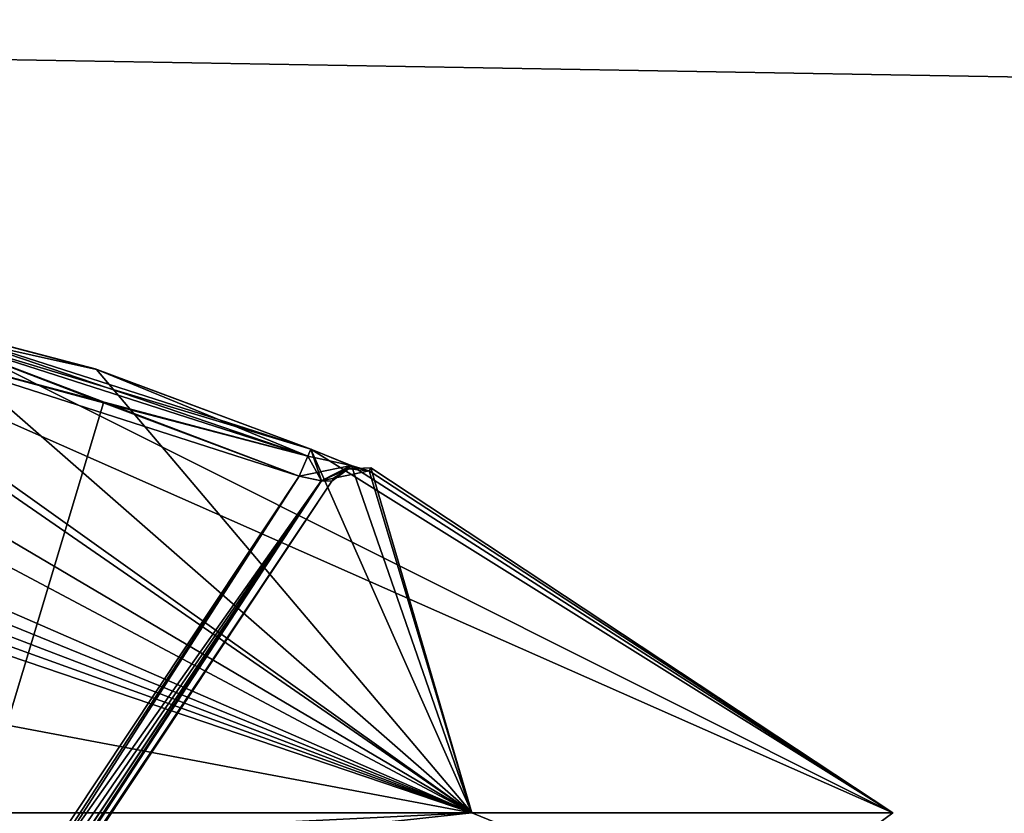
# Model space of a CAD drawing. Extents: x -200 to 200, y -832 to 754.
# Tile 1003 of 1056: x -98.1 to -94.79, y 678.4 to 681.07. Entities that reach past the tile are written whole.
import ezdxf

# ---------------------------------------------------------------- set-up
doc = ezdxf.new("R2010")
doc.units = 0
doc.header["$LTSCALE"] = 74.25
for name, color, linetype in [('1210', 7, 'CONTINUOUS'), ('1214', 7, 'CONTINUOUS'), ('1705', 7, 'CONTINUOUS'), ('325', 7, 'CONTINUOUS'), ('337', 7, 'CONTINUOUS'), ('338', 7, 'CONTINUOUS'), ('339', 7, 'CONTINUOUS'), ('349', 7, 'CONTINUOUS'), ('351', 7, 'CONTINUOUS'), ('366', 7, 'CONTINUOUS'), ('375', 7, 'CONTINUOUS'), ('376', 7, 'CONTINUOUS'), ('377', 7, 'CONTINUOUS'), ('378', 7, 'CONTINUOUS'), ('379', 7, 'CONTINUOUS'), ('740', 7, 'CONTINUOUS'), ('832', 7, 'CONTINUOUS'), ('850', 7, 'CONTINUOUS')]:
    doc.layers.add(name, color=color, linetype=linetype)

msp = doc.modelspace()

# ---------------------------------------------------------------- linework, layer by layer
at = {"layer": '1210', "color": 7, "linetype": 'CONTINUOUS'}
for points in [[(-97.7428, 678.124, 25.6885), (-100, 678.5, 25.05), (-100, 678.4707, 25.1207), (-97.7428, 678.124, 25.6885)], [(-97.6742, 678.2216, 25.5993), (-100, 678.5, 25.05), (-97.7428, 678.124, 25.6885), (-97.6742, 678.2216, 25.5993)], [(-100, 678.4, 25.15), (-97.7428, 678.124, 25.6885), (-100, 678.4707, 25.1207), (-100, 678.4, 25.15)]]:
    msp.add_3dface(points, dxfattribs=at)
at = {"layer": '1214', "color": 7, "linetype": 'CONTINUOUS'}
for points in [[(-100, 678.5, 56.75), (-96.4803, 677.857, 55.3732), (-100, 678.4707, 56.6793), (-100, 678.5, 56.75)], [(-96.4803, 677.857, 55.3732), (-100, 678.4, 56.65), (-100, 678.4707, 56.6793), (-96.4803, 677.857, 55.3732)]]:
    msp.add_3dface(points, dxfattribs=at)
at = {"layer": '1705', "color": 7, "linetype": 'CONTINUOUS'}
for points in [[(-100, 678.5, 68.55), (-93.9904, 676.444, 68.65), (-93.9313, 676.5263, 68.55), (-100, 678.5, 68.55)], [(-93.9904, 676.444, 68.65), (-100, 678.5, 68.55), (-100, 678.4707, 68.6207), (-93.9904, 676.444, 68.65)], [(-100, 678.4, 68.65), (-93.9904, 676.444, 68.65), (-100, 678.4707, 68.6207), (-100, 678.4, 68.65)]]:
    msp.add_3dface(points, dxfattribs=at)
at = {"layer": '325', "color": 7, "linetype": 'CONTINUOUS'}
for points in [[(-99.0992, 680.1432, 49.5015), (-99.3916, 680.0625, 50.171), (-96.5823, 678.4038, 52.0677), (-99.0992, 680.1432, 49.5015)], [(-99.3916, 680.0625, 47.129), (-99.0188, 680.1403, 47.8649), (-96.5823, 678.4038, 45.2323), (-99.3916, 680.0625, 47.129)], [(-98.479, 680.0625, 49.2584), (-99.0992, 680.1432, 49.5015), (-95.1667, 678.4038, 48.65), (-98.479, 680.0625, 49.2584)], [(-95.1667, 678.4038, 48.65), (-99.0992, 680.1432, 49.5015), (-96.5823, 678.4038, 52.0677), (-95.1667, 678.4038, 48.65)], [(-99.0188, 680.1403, 47.8649), (-98.479, 680.0625, 48.0416), (-96.5823, 678.4038, 45.2323), (-99.0188, 680.1403, 47.8649)], [(-100, 678.4038, 43.8167), (-99.3916, 680.0625, 47.129), (-96.5823, 678.4038, 45.2323), (-100, 678.4038, 43.8167)], [(-99.3916, 680.0625, 50.171), (-99.3917, 679.8968, 50.8011), (-96.5823, 678.4038, 52.0677), (-99.3916, 680.0625, 50.171)], [(-97.8489, 679.8968, 49.2583), (-98.479, 680.0625, 49.2584), (-97.1233, 679.627, 49.2584), (-97.8489, 679.8968, 49.2583)], [(-97.1233, 679.627, 49.2584), (-98.479, 680.0625, 49.2584), (-95.1667, 678.4038, 48.65), (-97.1233, 679.627, 49.2584)], [(-98.479, 680.0625, 48.0416), (-97.8441, 679.8953, 48.0418), (-96.5823, 678.4038, 45.2323), (-98.479, 680.0625, 48.0416)], [(-99.3917, 679.8968, 50.8011), (-99.3916, 679.627, 51.5267), (-96.5823, 678.4038, 52.0677), (-99.3917, 679.8968, 50.8011)], [(-97.8441, 679.8953, 48.0418), (-97.1233, 679.627, 48.0416), (-96.5823, 678.4038, 45.2323), (-97.8441, 679.8953, 48.0418)], [(-99.3916, 679.627, 51.5267), (-99.4524, 679.5712, 51.6635), (-96.5823, 678.4038, 52.0677), (-99.3916, 679.627, 51.5267)], [(-96.9885, 679.572, 49.1997), (-97.1233, 679.627, 49.2584), (-95.1667, 678.4038, 48.65), (-96.9885, 679.572, 49.1997)], [(-97.1233, 679.627, 48.0416), (-96.9865, 679.5712, 48.1024), (-96.5823, 678.4038, 45.2323), (-97.1233, 679.627, 48.0416)], [(-99.797, 679.5616, 51.7268), (-100, 679.564, 51.7283), (-96.5823, 678.4038, 52.0677), (-99.797, 679.5616, 51.7268)], [(-96.5823, 678.4038, 52.0677), (-100, 679.564, 51.7283), (-100, 679.0479, 52.6481), (-96.5823, 678.4038, 52.0677)], [(-99.5944, 679.5545, 51.722), (-99.797, 679.5616, 51.7268), (-96.5823, 678.4038, 52.0677), (-99.5944, 679.5545, 51.722)], [(-99.4524, 679.5712, 51.6635), (-99.5944, 679.5545, 51.722), (-96.5823, 678.4038, 52.0677), (-99.4524, 679.5712, 51.6635)], [(-96.928, 679.5545, 49.0556), (-96.9885, 679.572, 49.1997), (-95.1667, 678.4038, 48.65), (-96.928, 679.5545, 49.0556)], [(-96.9865, 679.5712, 48.1024), (-96.928, 679.5545, 48.2444), (-96.5823, 678.4038, 45.2323), (-96.9865, 679.5712, 48.1024)], [(-96.9216, 679.564, 48.65), (-96.928, 679.5545, 49.0556), (-95.1667, 678.4038, 48.65), (-96.9216, 679.564, 48.65)], [(-96.928, 679.5545, 48.2444), (-96.9216, 679.564, 48.65), (-96.5823, 678.4038, 45.2323), (-96.928, 679.5545, 48.2444)], [(-96.5823, 678.4038, 45.2323), (-96.9216, 679.564, 48.65), (-95.1667, 678.4038, 48.65), (-96.5823, 678.4038, 45.2323)], [(-100, 678.4038, 53.4833), (-96.5823, 678.4038, 52.0677), (-100, 679.0479, 52.6481), (-100, 678.4038, 53.4833)]]:
    msp.add_3dface(points, dxfattribs=at)
at = {"layer": '337', "color": 7, "linetype": 'CONTINUOUS'}
for points in [[(-98.5, 679.9651, 48.15), (-98.5, 677.523, 48.15), (-97.8207, 679.7833, 48.15), (-98.5, 679.9651, 48.15)], [(-98.5, 677.523, 48.15), (-97.163, 679.5356, 48.15), (-97.8207, 679.7833, 48.15), (-98.5, 677.523, 48.15)]]:
    msp.add_3dface(points, dxfattribs=at)
at = {"layer": '338', "color": 7, "linetype": 'CONTINUOUS'}
for points in [[(-97.163, 679.5356, 49.15), (-98.5, 679.9651, 49.15), (-97.8207, 679.7833, 49.15), (-97.163, 679.5356, 49.15)], [(-98.5, 677.523, 49.15), (-98.5, 679.9651, 49.15), (-97.163, 679.5356, 49.15), (-98.5, 677.523, 49.15)]]:
    msp.add_3dface(points, dxfattribs=at)
at = {"layer": '339', "color": 7, "linetype": 'CONTINUOUS'}
for points in [[(-99.196, 676.2947, 48.25), (-97.0537, 679.5194, 49.05), (-97.0537, 679.5194, 48.25), (-99.196, 676.2947, 48.25)], [(-99.196, 676.2947, 49.05), (-97.0537, 679.5194, 49.05), (-99.196, 676.2947, 48.25), (-99.196, 676.2947, 49.05)], [(-97.0537, 679.5194, 48.25), (-97.0537, 679.5194, 49.05), (-97.0474, 679.5288, 48.65), (-97.0537, 679.5194, 48.25)]]:
    msp.add_3dface(points, dxfattribs=at)
at = {"layer": '349', "color": 7, "linetype": 'CONTINUOUS'}
for points in [[(-97.163, 679.5356, 48.15), (-99.2288, 676.3165, 48.1704), (-97.0875, 679.5201, 48.18), (-97.163, 679.5356, 48.15)], [(-99.2288, 676.3165, 48.1704), (-97.163, 679.5356, 48.15), (-98.7597, 677.0842, 48.1536), (-99.2288, 676.3165, 48.1704)], [(-99.2288, 676.3165, 48.1704), (-99.2046, 676.3004, 48.2056), (-97.0875, 679.5201, 48.18), (-99.2288, 676.3165, 48.1704)], [(-99.2046, 676.3004, 48.2056), (-99.196, 676.2947, 48.25), (-97.0875, 679.5201, 48.18), (-99.2046, 676.3004, 48.2056)], [(-99.196, 676.2947, 48.25), (-97.0537, 679.5194, 48.25), (-97.0875, 679.5201, 48.18), (-99.196, 676.2947, 48.25)], [(-97.163, 679.5356, 48.15), (-98.5, 677.523, 48.15), (-98.7597, 677.0842, 48.1536), (-97.163, 679.5356, 48.15)]]:
    msp.add_3dface(points, dxfattribs=at)
at = {"layer": '351', "color": 7, "linetype": 'CONTINUOUS'}
for points in [[(-99.2288, 676.3165, 49.1296), (-98.7597, 677.0842, 49.1464), (-97.0886, 679.5203, 49.121), (-99.2288, 676.3165, 49.1296)], [(-99.2046, 676.3004, 49.0944), (-99.2288, 676.3165, 49.1296), (-97.0886, 679.5203, 49.121), (-99.2046, 676.3004, 49.0944)], [(-97.0537, 679.5194, 49.05), (-99.2046, 676.3004, 49.0944), (-97.0886, 679.5203, 49.121), (-97.0537, 679.5194, 49.05)], [(-97.0537, 679.5194, 49.05), (-99.196, 676.2947, 49.05), (-99.2046, 676.3004, 49.0944), (-97.0537, 679.5194, 49.05)], [(-98.7597, 677.0842, 49.1464), (-98.5, 677.523, 49.15), (-97.0886, 679.5203, 49.121), (-98.7597, 677.0842, 49.1464)], [(-98.5, 677.523, 49.15), (-97.163, 679.5356, 49.15), (-97.0886, 679.5203, 49.121), (-98.5, 677.523, 49.15)]]:
    msp.add_3dface(points, dxfattribs=at)
at = {"layer": '366', "color": 7, "linetype": 'CONTINUOUS'}
for points in [[(-96.5823, 678.4038, 45.2323), (-95.6699, 678.0312, 46.15), (-100, 678.0312, 43.65), (-96.5823, 678.4038, 45.2323)], [(-95.6699, 678.0312, 51.15), (-100, 678.4038, 53.4833), (-100, 678.2353, 53.6064), (-95.6699, 678.0312, 51.15)], [(-96.5823, 678.4038, 52.0677), (-100, 678.4038, 53.4833), (-95.6699, 678.0312, 51.15), (-96.5823, 678.4038, 52.0677)], [(-96.5823, 678.4038, 45.2323), (-100, 678.0312, 43.65), (-100, 678.2353, 43.6936), (-96.5823, 678.4038, 45.2323)], [(-100, 678.4038, 43.8167), (-96.5823, 678.4038, 45.2323), (-100, 678.2353, 43.6936), (-100, 678.4038, 43.8167)], [(-96.5823, 678.4038, 45.2323), (-95.1667, 678.4038, 48.65), (-95.6699, 678.0312, 46.15), (-96.5823, 678.4038, 45.2323)], [(-95.1667, 678.4038, 48.65), (-96.5823, 678.4038, 52.0677), (-95.6699, 678.0312, 51.15), (-95.1667, 678.4038, 48.65)], [(-95.1667, 678.4038, 48.65), (-95.6699, 678.0312, 51.15), (-95.6699, 678.0312, 46.15), (-95.1667, 678.4038, 48.65)]]:
    msp.add_3dface(points, dxfattribs=at)
at = {"layer": '375', "color": 7, "linetype": 'CONTINUOUS'}
for points in [[(-97.8441, 679.8953, 48.0418), (-98.479, 680.0625, 48.0416), (-98.4845, 680.0371, 48.1177), (-97.8441, 679.8953, 48.0418)], [(-98.5, 679.9651, 48.15), (-97.1337, 679.6031, 48.1177), (-98.4845, 680.0371, 48.1177), (-98.5, 679.9651, 48.15)], [(-97.1233, 679.627, 48.0416), (-97.8441, 679.8953, 48.0418), (-98.4845, 680.0371, 48.1177), (-97.1233, 679.627, 48.0416)], [(-97.1337, 679.6031, 48.1177), (-97.1233, 679.627, 48.0416), (-98.4845, 680.0371, 48.1177), (-97.1337, 679.6031, 48.1177)], [(-98.5, 679.9651, 48.15), (-97.8207, 679.7833, 48.15), (-97.1337, 679.6031, 48.1177), (-98.5, 679.9651, 48.15)], [(-97.8207, 679.7833, 48.15), (-97.163, 679.5356, 48.15), (-97.1337, 679.6031, 48.1177), (-97.8207, 679.7833, 48.15)]]:
    msp.add_3dface(points, dxfattribs=at)
at = {"layer": '376', "color": 7, "linetype": 'CONTINUOUS'}
for points in [[(-97.0875, 679.5201, 48.18), (-97.1233, 679.627, 48.0416), (-97.1337, 679.6031, 48.1177), (-97.0875, 679.5201, 48.18)], [(-96.9865, 679.5712, 48.1024), (-97.1233, 679.627, 48.0416), (-97.0875, 679.5201, 48.18), (-96.9865, 679.5712, 48.1024)], [(-97.163, 679.5356, 48.15), (-97.0875, 679.5201, 48.18), (-97.1337, 679.6031, 48.1177), (-97.163, 679.5356, 48.15)], [(-97.0537, 679.5194, 48.25), (-96.9865, 679.5712, 48.1024), (-97.0875, 679.5201, 48.18), (-97.0537, 679.5194, 48.25)], [(-96.9865, 679.5712, 48.1024), (-97.0537, 679.5194, 48.25), (-96.9974, 679.5603, 48.2463), (-96.9865, 679.5712, 48.1024)], [(-96.928, 679.5545, 48.2444), (-96.9865, 679.5712, 48.1024), (-96.9974, 679.5603, 48.2463), (-96.928, 679.5545, 48.2444)]]:
    msp.add_3dface(points, dxfattribs=at)
at = {"layer": '377', "color": 7, "linetype": 'CONTINUOUS'}
for points in [[(-97.0474, 679.5288, 48.65), (-97.0537, 679.5194, 49.05), (-96.9974, 679.5603, 49.0537), (-97.0474, 679.5288, 48.65)], [(-97.0537, 679.5194, 48.25), (-97.0474, 679.5288, 48.65), (-96.9974, 679.5603, 49.0537), (-97.0537, 679.5194, 48.25)], [(-97.0537, 679.5194, 48.25), (-96.9974, 679.5603, 49.0537), (-96.9974, 679.5603, 48.2463), (-97.0537, 679.5194, 48.25)], [(-96.928, 679.5545, 49.0556), (-96.9216, 679.564, 48.65), (-96.9974, 679.5603, 48.2463), (-96.928, 679.5545, 49.0556)], [(-96.9216, 679.564, 48.65), (-96.928, 679.5545, 48.2444), (-96.9974, 679.5603, 48.2463), (-96.9216, 679.564, 48.65)], [(-96.9974, 679.5603, 49.0537), (-96.928, 679.5545, 49.0556), (-96.9974, 679.5603, 48.2463), (-96.9974, 679.5603, 49.0537)]]:
    msp.add_3dface(points, dxfattribs=at)
at = {"layer": '378', "color": 7, "linetype": 'CONTINUOUS'}
for points in [[(-97.1233, 679.627, 49.2584), (-96.9885, 679.572, 49.1997), (-97.1337, 679.6031, 49.1823), (-97.1233, 679.627, 49.2584)], [(-96.9885, 679.572, 49.1997), (-97.163, 679.5356, 49.15), (-97.1337, 679.6031, 49.1823), (-96.9885, 679.572, 49.1997)], [(-97.163, 679.5356, 49.15), (-96.9885, 679.572, 49.1997), (-97.0886, 679.5203, 49.121), (-97.163, 679.5356, 49.15)], [(-96.9885, 679.572, 49.1997), (-96.928, 679.5545, 49.0556), (-97.0886, 679.5203, 49.121), (-96.9885, 679.572, 49.1997)], [(-97.0537, 679.5194, 49.05), (-97.0886, 679.5203, 49.121), (-96.9974, 679.5603, 49.0537), (-97.0537, 679.5194, 49.05)], [(-97.0886, 679.5203, 49.121), (-96.928, 679.5545, 49.0556), (-96.9974, 679.5603, 49.0537), (-97.0886, 679.5203, 49.121)]]:
    msp.add_3dface(points, dxfattribs=at)
at = {"layer": '379', "color": 7, "linetype": 'CONTINUOUS'}
for points in [[(-98.4845, 680.0371, 49.1823), (-98.479, 680.0625, 49.2584), (-97.1337, 679.6031, 49.1823), (-98.4845, 680.0371, 49.1823)], [(-98.479, 680.0625, 49.2584), (-97.8489, 679.8968, 49.2583), (-97.1337, 679.6031, 49.1823), (-98.479, 680.0625, 49.2584)], [(-97.8207, 679.7833, 49.15), (-98.5, 679.9651, 49.15), (-98.4845, 680.0371, 49.1823), (-97.8207, 679.7833, 49.15)], [(-97.163, 679.5356, 49.15), (-98.4845, 680.0371, 49.1823), (-97.1337, 679.6031, 49.1823), (-97.163, 679.5356, 49.15)], [(-97.163, 679.5356, 49.15), (-97.8207, 679.7833, 49.15), (-98.4845, 680.0371, 49.1823), (-97.163, 679.5356, 49.15)], [(-97.8489, 679.8968, 49.2583), (-97.1233, 679.627, 49.2584), (-97.1337, 679.6031, 49.1823), (-97.8489, 679.8968, 49.2583)]]:
    msp.add_3dface(points, dxfattribs=at)
at = {"layer": '740', "color": 7, "linetype": 'CONTINUOUS'}
for points in [[(160, 682, 11), (-160, 682, 11), (-160, 676.5, 9.5263), (160, 682, 11)], [(160, 682, -11), (160, 676.5, -9.5263), (-160, 682, -11), (160, 682, -11)], [(-160, 682, -11), (160, 676.5, -9.5263), (-160, 676.5, -9.5263), (-160, 682, -11)], [(160, 676.5, 9.5263), (160, 682, 11), (-160, 676.5, 9.5263), (160, 676.5, 9.5263)]]:
    msp.add_3dface(points, dxfattribs=at)
at = {"layer": '832', "color": 7, "linetype": 'CONTINUOUS'}
for points in [[(-95.9103, 677.6271, 27.05), (-100, 678.5, 16.65), (-97.6742, 678.2216, 25.5993), (-95.9103, 677.6271, 27.05)], [(-100, 678.5, 16.65), (-95.9103, 677.6271, 27.05), (-92.851, 675.7052, 16.65), (-100, 678.5, 16.65)], [(-100, 678.5, 56.75), (-93.9313, 676.5263, 68.55), (-96.4803, 677.857, 55.3732), (-100, 678.5, 56.75)], [(-100, 678.5, 56.75), (-100, 678.5, 68.55), (-93.9313, 676.5263, 68.55), (-100, 678.5, 56.75)], [(-100, 678.5, 16.65), (-100, 678.5, 25.05), (-97.6742, 678.2216, 25.5993), (-100, 678.5, 16.65)]]:
    msp.add_3dface(points, dxfattribs=at)
at = {"layer": '850', "color": 7, "linetype": 'CONTINUOUS'}
msp.add_3dface([(-100, 678.5, 16.65), (-92.851, 675.7052, 16.65), (-100, 678.2071, 15.9429), (-100, 678.5, 16.65)], dxfattribs=at)

doc.saveas('drawing.dxf')
